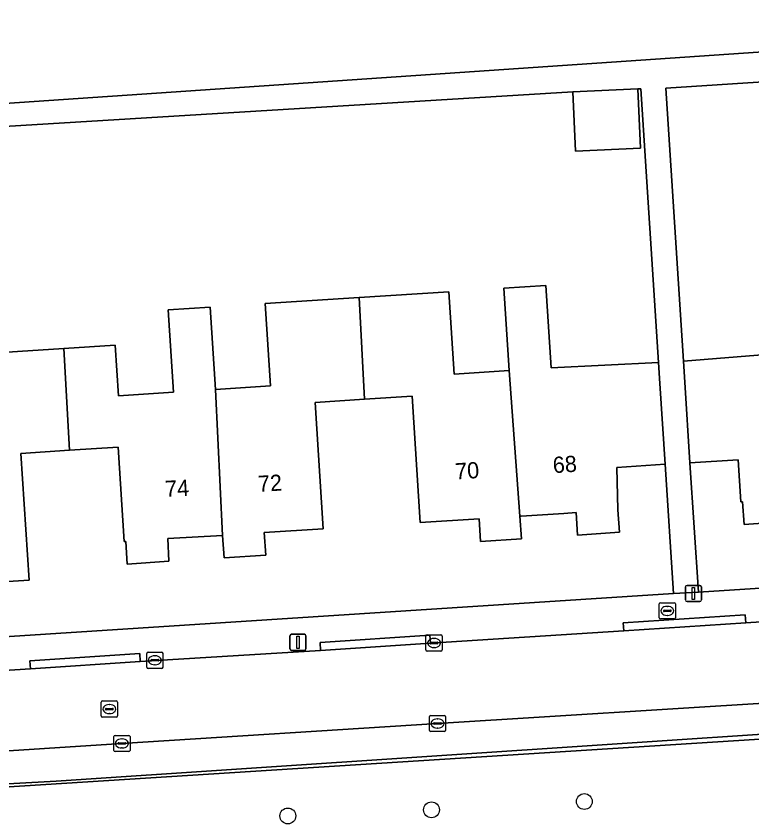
# Model space of a CAD drawing. Extents: x 159626 to 160723, y 388173 to 389416.
# Drawn here: x 160307 to 160352.44, y 388330.97 to 388380.87 of the extents above; entities that cross this region are included whole.
import ezdxf

# ---------------------------------------------------------------- set-up
doc = ezdxf.new("R2010")
doc.units = 0
for name, color, linetype in [('IMGEO_Boom', 7, 'Continuous'), ('IMGEO_Brandkraan', 7, 'Continuous'), ('IMGEO_Erf', 7, 'Continuous'), ('IMGEO_Groenvoorziening', 7, 'Continuous'), ('IMGEO_Kolk', 7, 'Continuous'), ('IMGEO_Lichtmast', 7, 'Continuous'), ('IMGEO_Pand', 7, 'Continuous'), ('IMGEO_Pand_nummerreeks', 7, 'Continuous'), ('IMGEO_Parkeervlak_open', 7, 'Continuous'), ('IMGEO_Rijbaan_lokaal_open', 7, 'Continuous'), ('IMGEO_Rioolput', 7, 'Continuous'), ('IMGEO_Voetpad_open', 7, 'Continuous')]:
    doc.layers.add(name, color=color, linetype=linetype)

msp = doc.modelspace()

# ---------------------------------------------------------------- linework, layer by layer
at = {"layer": 'IMGEO_Boom'}
for centre in [(160342.09, 388332.347), (160332.647, 388331.833), (160323.775, 388331.46)]:
    msp.add_circle(centre, 0.489, dxfattribs=at)
at = {"layer": 'IMGEO_Brandkraan'}
for p, q in [((160346.715, 388343.701), (160346.715, 388344.553)), ((160346.79, 388344.627), (160347.642, 388344.627)), ((160347.017, 388344.17), (160347.415, 388344.17)), ((160347.203, 388344.407), (160347.228, 388344.407)), ((160347.716, 388344.553), (160347.716, 388343.701)), ((160346.974, 388344.121), (160346.974, 388344.133)), ((160347.412, 388344.084), (160347.014, 388344.084)), ((160347.226, 388343.847), (160347.201, 388343.847)), ((160347.458, 388344.133), (160347.458, 388344.121)), ((160347.642, 388343.627), (160346.79, 388343.627))]:
    msp.add_line(p, q, dxfattribs=at)
for points in [[(160346.715, 388343.701), (160346.715, 388344.553)], [(160346.79, 388344.627), (160347.642, 388344.627)], [(160347.716, 388344.553), (160347.716, 388343.701)], [(160347.642, 388343.627), (160346.79, 388343.627)]]:
    msp.add_lwpolyline(points, dxfattribs=at)
for centre, radius, start, end in [((160346.792, 388344.551), 0.0765, 91.552, 178.448), ((160346.792, 388344.551), 0.0765, 91.552, 178.448), ((160347.014, 388344.13), 0.0403, 85.8775, 175.7526), ((160347.419, 388344.132), 0.0386, 1.7309, 96.639), ((160347.64, 388344.551), 0.0765, 1.552, 88.448), ((160347.64, 388344.551), 0.0765, 1.552, 88.448), ((160346.792, 388343.703), 0.0765, 181.552, 268.448), ((160346.792, 388343.703), 0.0765, 181.552, 268.448), ((160347.011, 388344.12), 0.0366, 178.938, 274.7102), ((160347.415, 388344.127), 0.043, 264.8664, 352.4533), ((160347.64, 388343.703), 0.0765, 271.552, 358.448), ((160347.64, 388343.703), 0.0765, 271.552, 358.448)]:
    msp.add_arc(centre, radius, start, end, dxfattribs=at)
for centre, major_axis, ratio, start_param, end_param in [((160347.202, 388344.127), (-0.387, 0.002), 0.722429, 4.712389, 7.853982), ((160347.227, 388344.127), (-0.39, 0.002), 0.717154, 1.570796, 4.712389)]:
    msp.add_ellipse(centre, major_axis=major_axis, ratio=ratio, start_param=start_param, end_param=end_param, dxfattribs=at)
at = {"layer": 'IMGEO_Erf'}
for points in [[(160285.696, 388382.388), (160285.866, 388379.791), (160280.773, 388379.458), (160280.995, 388376.063), (160286.087, 388376.396), (160286.457, 388370.724), (160298.949, 388371.541), (160298.716, 388374.951), (160336.214, 388377.515), (160400.266, 388381.895)], [(160411.78, 388380.613), (160347.114, 388376.412), (160348.209, 388359.554), (160354.844, 388360.091)], [(160304.191, 388359.961), (160309.948, 388360.331), (160313.118, 388360.535), (160313.319, 388357.414), (160316.709, 388357.633), (160316.383, 388362.72), (160318.977, 388362.888), (160319.305, 388357.802), (160322.695, 388358.021), (160322.369, 388363.108), (160328.176, 388363.482), (160333.728, 388363.839), (160334.056, 388358.753), (160337.447, 388358.972), (160337.12, 388364.059), (160339.714, 388364.227), (160340.042, 388359.141), (160346.673, 388359.469), (160345.587, 388376.387), (160345.396, 388376.378), (160345.565, 388372.711), (160341.554, 388372.526), (160341.385, 388376.193), (160305.566, 388374.01)], [(160272.851, 388340.361), (160347.594, 388345.191), (160347.077, 388353.186), (160344.096, 388352.995), (160344.166, 388350.376), (160344.256, 388348.98), (160341.669, 388348.805), (160341.579, 388350.201), (160340.816, 388350.152), (160338.188, 388349.985), (160338.098, 388349.979), (160338.199, 388348.583), (160335.682, 388348.423), (160335.593, 388349.818), (160331.95, 388349.585), (160331.453, 388357.386), (160328.519, 388357.199), (160325.467, 388357.005), (160325.963, 388349.203), (160322.321, 388348.97), (160322.409, 388347.574), (160319.853, 388347.396), (160319.75, 388348.781), (160316.355, 388348.596), (160316.431, 388347.197), (160313.853, 388347.012), (160313.763, 388348.411), (160313.663, 388348.404), (160313.291, 388354.242)], [(160313.291, 388354.242), (160310.29, 388354.051), (160307.292, 388353.86), (160307.79, 388346.022), (160304.141, 388345.789)], [(160354.551, 388349.639), (160351.957, 388349.471), (160351.866, 388350.866), (160351.766, 388350.86), (160351.599, 388353.463), (160348.615, 388353.271), (160349.131, 388345.29), (160389.96, 388347.928)]]:
    msp.add_lwpolyline(points, dxfattribs=at)
at = {"layer": 'IMGEO_Groenvoorziening'}
msp.add_lwpolyline([(160394.441, 388331.706), (160393.947, 388338.809), (160390.545, 388338.593), (160278.645, 388331.479)], dxfattribs=at)
at = {"layer": 'IMGEO_Kolk'}
for p, q in [((160332.306, 388341.717), (160332.306, 388342.569)), ((160332.381, 388342.643), (160333.233, 388342.643)), ((160332.608, 388342.186), (160333.006, 388342.186)), ((160332.794, 388342.423), (160332.819, 388342.423)), ((160333.307, 388342.569), (160333.307, 388341.717)), ((160332.565, 388342.137), (160332.565, 388342.149)), ((160333.003, 388342.1), (160332.605, 388342.1)), ((160332.817, 388341.863), (160332.792, 388341.863)), ((160333.049, 388342.149), (160333.049, 388342.137)), ((160315.064, 388340.65), (160315.064, 388341.502)), ((160315.139, 388341.576), (160315.991, 388341.576)), ((160315.552, 388341.356), (160315.577, 388341.356)), ((160316.065, 388341.502), (160316.065, 388340.65)), ((160333.233, 388341.643), (160332.381, 388341.643)), ((160315.323, 388341.07), (160315.323, 388341.082)), ((160315.761, 388341.033), (160315.363, 388341.033)), ((160315.366, 388341.119), (160315.764, 388341.119)), ((160315.575, 388340.796), (160315.55, 388340.796)), ((160315.807, 388341.082), (160315.807, 388341.07)), ((160315.991, 388340.576), (160315.139, 388340.576)), ((160332.596, 388337.671), (160333.448, 388337.671)), ((160332.521, 388336.745), (160332.521, 388337.597)), ((160332.78, 388337.165), (160332.78, 388337.177)), ((160332.823, 388337.214), (160333.221, 388337.214)), ((160333.009, 388337.451), (160333.034, 388337.451)), ((160333.264, 388337.177), (160333.264, 388337.165)), ((160333.522, 388337.597), (160333.522, 388336.745)), ((160333.448, 388336.671), (160332.596, 388336.671)), ((160333.218, 388337.128), (160332.82, 388337.128)), ((160333.032, 388336.891), (160333.007, 388336.891)), ((160313.026, 388335.512), (160313.026, 388336.364)), ((160313.101, 388336.438), (160313.953, 388336.438)), ((160313.514, 388336.218), (160313.539, 388336.218)), ((160314.027, 388336.364), (160314.027, 388335.512)), ((160313.285, 388335.932), (160313.285, 388335.944)), ((160313.723, 388335.895), (160313.325, 388335.895)), ((160313.328, 388335.981), (160313.726, 388335.981)), ((160313.769, 388335.944), (160313.769, 388335.932)), ((160313.953, 388335.438), (160313.101, 388335.438)), ((160313.537, 388335.658), (160313.512, 388335.658))]:
    msp.add_line(p, q, dxfattribs=at)
for points in [[(160332.306, 388341.717), (160332.306, 388342.569)], [(160332.381, 388342.643), (160333.233, 388342.643)], [(160333.307, 388342.569), (160333.307, 388341.717)], [(160315.064, 388340.65), (160315.064, 388341.502)], [(160315.139, 388341.576), (160315.991, 388341.576)], [(160316.065, 388341.502), (160316.065, 388340.65)], [(160333.233, 388341.643), (160332.381, 388341.643)], [(160315.991, 388340.576), (160315.139, 388340.576)], [(160332.596, 388337.671), (160333.448, 388337.671)], [(160332.521, 388336.745), (160332.521, 388337.597)], [(160333.522, 388337.597), (160333.522, 388336.745)], [(160333.448, 388336.671), (160332.596, 388336.671)], [(160313.026, 388335.512), (160313.026, 388336.364)], [(160313.101, 388336.438), (160313.953, 388336.438)], [(160314.027, 388336.364), (160314.027, 388335.512)], [(160313.953, 388335.438), (160313.101, 388335.438)]]:
    msp.add_lwpolyline(points, dxfattribs=at)
for centre, radius, start, end in [((160332.383, 388342.567), 0.0765, 91.552, 178.448), ((160332.383, 388342.567), 0.0765, 91.552, 178.448), ((160332.605, 388342.146), 0.0403, 85.8775, 175.7526), ((160333.01, 388342.148), 0.0386, 1.7309, 96.639), ((160333.231, 388342.567), 0.0765, 1.552, 88.448), ((160333.231, 388342.567), 0.0765, 1.552, 88.448), ((160332.383, 388341.719), 0.0765, 181.552, 268.448), ((160332.383, 388341.719), 0.0765, 181.552, 268.448), ((160332.602, 388342.136), 0.0366, 178.938, 274.7102), ((160333.006, 388342.143), 0.043, 264.8664, 352.4533), ((160333.231, 388341.719), 0.0765, 271.552, 358.448), ((160333.231, 388341.719), 0.0765, 271.552, 358.448), ((160315.141, 388341.5), 0.0765, 91.552, 178.448), ((160315.141, 388341.5), 0.0765, 91.552, 178.448), ((160315.989, 388341.5), 0.0765, 1.552, 88.448), ((160315.989, 388341.5), 0.0765, 1.552, 88.448), ((160315.363, 388341.079), 0.0403, 85.8775, 175.7526), ((160315.36, 388341.069), 0.0366, 178.938, 274.7102), ((160315.764, 388341.076), 0.043, 264.8664, 352.4533), ((160315.768, 388341.081), 0.0386, 1.7309, 96.639), ((160315.141, 388340.652), 0.0765, 181.552, 268.448), ((160315.141, 388340.652), 0.0765, 181.552, 268.448), ((160315.989, 388340.652), 0.0765, 271.552, 358.448), ((160315.989, 388340.652), 0.0765, 271.552, 358.448), ((160332.598, 388337.595), 0.0765, 91.552, 178.448), ((160332.598, 388337.595), 0.0765, 91.552, 178.448), ((160333.446, 388337.595), 0.0765, 1.552, 88.448), ((160333.446, 388337.595), 0.0765, 1.552, 88.448), ((160332.82, 388337.174), 0.0403, 85.8775, 175.7526), ((160332.817, 388337.164), 0.0366, 178.938, 274.7102), ((160333.221, 388337.171), 0.043, 264.8664, 352.4533), ((160333.225, 388337.176), 0.0386, 1.7309, 96.639), ((160332.598, 388336.747), 0.0765, 181.552, 268.448), ((160332.598, 388336.747), 0.0765, 181.552, 268.448), ((160333.446, 388336.747), 0.0765, 271.552, 358.448), ((160333.446, 388336.747), 0.0765, 271.552, 358.448), ((160313.103, 388336.362), 0.0765, 91.552, 178.448), ((160313.103, 388336.362), 0.0765, 91.552, 178.448), ((160313.951, 388336.362), 0.0765, 1.552, 88.448), ((160313.951, 388336.362), 0.0765, 1.552, 88.448), ((160313.325, 388335.941), 0.0403, 85.8775, 175.7526), ((160313.322, 388335.931), 0.0366, 178.938, 274.7102), ((160313.726, 388335.938), 0.043, 264.8664, 352.4533), ((160313.73, 388335.943), 0.0386, 1.7309, 96.639), ((160313.103, 388335.514), 0.0765, 181.552, 268.448), ((160313.103, 388335.514), 0.0765, 181.552, 268.448), ((160313.951, 388335.514), 0.0765, 271.552, 358.448), ((160313.951, 388335.514), 0.0765, 271.552, 358.448)]:
    msp.add_arc(centre, radius, start, end, dxfattribs=at)
for centre, major_axis, ratio, start_param, end_param in [((160332.793, 388342.143), (-0.387, 0.002), 0.722429, 4.712389, 7.853982), ((160332.818, 388342.143), (-0.39, 0.002), 0.717154, 1.570796, 4.712389), ((160315.551, 388341.076), (-0.387, 0.002), 0.722429, 4.712389, 7.853982), ((160315.576, 388341.076), (-0.39, 0.002), 0.717154, 1.570796, 4.712389), ((160333.008, 388337.171), (-0.387, 0.002), 0.722429, 4.712389, 7.853982), ((160333.033, 388337.171), (-0.39, 0.002), 0.717154, 1.570796, 4.712389), ((160313.513, 388335.938), (-0.387, 0.002), 0.722429, 4.712389, 7.853982), ((160313.538, 388335.938), (-0.39, 0.002), 0.717154, 1.570796, 4.712389)]:
    msp.add_ellipse(centre, major_axis=major_axis, ratio=ratio, start_param=start_param, end_param=end_param, dxfattribs=at)
at = {"layer": 'IMGEO_Lichtmast'}
for p, q in [((160348.434, 388345.705), (160349.224, 388345.705)), ((160349.224, 388345.705), (160348.434, 388345.705)), ((160348.334, 388344.805), (160348.334, 388345.605)), ((160348.334, 388345.605), (160348.334, 388344.805)), ((160349.324, 388345.605), (160349.324, 388344.805)), ((160349.324, 388344.805), (160349.324, 388345.605)), ((160349.224, 388344.705), (160348.434, 388344.705)), ((160348.434, 388344.705), (160349.224, 388344.705)), ((160324.007, 388342.682), (160324.797, 388342.682)), ((160324.797, 388342.682), (160324.007, 388342.682)), ((160323.907, 388341.782), (160323.907, 388342.582)), ((160323.907, 388342.582), (160323.907, 388341.782)), ((160324.897, 388342.582), (160324.897, 388341.782)), ((160324.897, 388341.782), (160324.897, 388342.582)), ((160324.797, 388341.682), (160324.007, 388341.682)), ((160324.007, 388341.682), (160324.797, 388341.682))]:
    msp.add_line(p, q, dxfattribs=at)
for points in [[(160348.754, 388345.58), (160348.904, 388345.58), (160348.904, 388344.83), (160348.754, 388344.83), (160348.754, 388345.58)], [(160324.327, 388342.557), (160324.477, 388342.557), (160324.477, 388341.807), (160324.327, 388341.807), (160324.327, 388342.557)]]:
    msp.add_lwpolyline(points, dxfattribs=at)
for centre, start, end in [((160348.434, 388345.605), 90, 180), ((160348.434, 388345.605), 90, 180), ((160349.224, 388345.605), 0, 90), ((160349.224, 388345.605), 360, 90), ((160348.434, 388344.805), 180, 270), ((160348.434, 388344.805), 180, 270), ((160349.224, 388344.805), 270, 0), ((160349.224, 388344.805), 270, 0), ((160324.007, 388342.582), 90, 180), ((160324.007, 388342.582), 90, 180), ((160324.797, 388342.582), 0, 90), ((160324.797, 388342.582), 360, 90), ((160324.007, 388341.782), 180, 270), ((160324.007, 388341.782), 180, 270), ((160324.797, 388341.782), 270, 0), ((160324.797, 388341.782), 270, 0)]:
    msp.add_arc(centre, 0.1, start, end, dxfattribs=at)
at = {"layer": 'IMGEO_Pand'}
for points in [[(160345.396, 388376.378), (160341.385, 388376.193), (160341.554, 388372.526), (160345.565, 388372.711)], [(160357.341, 388360.249), (160357.011, 388365.337), (160354.515, 388365.177), (160354.844, 388360.091), (160348.209, 388359.554), (160348.293, 388358.261), (160348.615, 388353.271), (160351.599, 388353.463), (160351.766, 388350.86), (160351.866, 388350.866), (160351.957, 388349.471), (160354.551, 388349.639), (160354.462, 388351.035), (160355.677, 388351.115), (160357.924, 388351.26)], [(160346.756, 388358.176), (160346.673, 388359.469), (160340.042, 388359.141), (160339.714, 388364.227), (160337.12, 388364.059), (160337.447, 388358.972), (160338.098, 388349.979), (160338.188, 388349.985), (160340.816, 388350.152), (160341.579, 388350.201), (160341.669, 388348.805), (160344.256, 388348.98), (160344.166, 388350.376), (160344.096, 388352.995), (160347.077, 388353.186)], [(160337.447, 388358.972), (160334.056, 388358.753), (160333.728, 388363.839), (160328.176, 388363.482), (160328.519, 388357.199), (160331.453, 388357.386), (160331.95, 388349.585), (160335.593, 388349.818), (160335.682, 388348.423), (160338.199, 388348.583), (160338.098, 388349.979)], [(160319.305, 388357.802), (160319.75, 388348.781), (160319.853, 388347.396), (160322.409, 388347.574), (160322.321, 388348.97), (160325.963, 388349.203), (160325.467, 388357.005), (160328.519, 388357.199), (160328.176, 388363.482), (160322.369, 388363.108), (160322.695, 388358.021)], [(160319.305, 388357.802), (160318.977, 388362.888), (160316.383, 388362.72), (160316.709, 388357.633), (160313.319, 388357.414), (160313.118, 388360.535), (160309.948, 388360.331), (160310.29, 388354.051), (160313.291, 388354.242), (160313.663, 388348.404), (160313.763, 388348.411), (160313.853, 388347.012), (160316.431, 388347.197), (160316.355, 388348.596), (160319.75, 388348.781)], [(160310.29, 388354.051), (160309.948, 388360.331), (160304.191, 388359.961), (160304.517, 388354.874), (160301.147, 388354.656), (160301.565, 388345.606), (160301.659, 388344.215), (160304.23, 388344.39), (160304.141, 388345.789), (160307.79, 388346.022), (160307.292, 388353.86)]]:
    msp.add_lwpolyline(points, close=True, dxfattribs=at)
at = {"layer": 'IMGEO_Parkeervlak_open'}
for points in [[(160393.502, 388340.981), (160391.07, 388340.815), (160373.652, 388339.721), (160354.162, 388338.48), (160333.018, 388337.172), (160313.523, 388335.939), (160295.034, 388334.739), (160277.03, 388333.628), (160275.549, 388333.506)], [(160278.438, 388331.908), (160309.462, 388333.599), (160390.519, 388339), (160391.029, 388339.034)]]:
    msp.add_lwpolyline(points, dxfattribs=at)
at = {"layer": 'IMGEO_Rijbaan_lokaal_open'}
msp.add_lwpolyline([(160364.171, 388344.172), (160352.061, 388343.382), (160344.519, 388342.899), (160332.583, 388342.134), (160325.8, 388341.684), (160314.658, 388341.002), (160307.874, 388340.544), (160296.217, 388339.804), (160289.429, 388339.343), (160278.427, 388338.575), (160274.632, 388338.31), (160273.773, 388338.25), (160274.044, 388333.37), (160275.549, 388333.506), (160277.03, 388333.628), (160295.034, 388334.739), (160313.523, 388335.939), (160333.018, 388337.172), (160354.162, 388338.48)], dxfattribs=at)
at = {"layer": 'IMGEO_Rioolput'}
for p, q in [((160312.252, 388337.634), (160312.252, 388338.486)), ((160312.327, 388338.56), (160313.179, 388338.56)), ((160312.74, 388338.34), (160312.765, 388338.34)), ((160313.253, 388338.486), (160313.253, 388337.634)), ((160312.511, 388338.054), (160312.511, 388338.066)), ((160312.949, 388338.017), (160312.551, 388338.017)), ((160312.554, 388338.103), (160312.952, 388338.103)), ((160312.763, 388337.78), (160312.738, 388337.78)), ((160312.995, 388338.066), (160312.995, 388338.054)), ((160313.179, 388337.56), (160312.327, 388337.56))]:
    msp.add_line(p, q, dxfattribs=at)
for points in [[(160312.252, 388337.634), (160312.252, 388338.486)], [(160312.327, 388338.56), (160313.179, 388338.56)], [(160313.253, 388338.486), (160313.253, 388337.634)], [(160313.179, 388337.56), (160312.327, 388337.56)]]:
    msp.add_lwpolyline(points, dxfattribs=at)
for centre, radius, start, end in [((160312.329, 388338.484), 0.0765, 91.552, 178.448), ((160312.329, 388338.484), 0.0765, 91.552, 178.448), ((160313.177, 388338.484), 0.0765, 1.552, 88.448), ((160313.177, 388338.484), 0.0765, 1.552, 88.448), ((160312.551, 388338.063), 0.0403, 85.8775, 175.7526), ((160312.548, 388338.053), 0.0366, 178.938, 274.7102), ((160312.952, 388338.06), 0.043, 264.8664, 352.4533), ((160312.956, 388338.065), 0.0386, 1.7309, 96.639), ((160312.329, 388337.636), 0.0765, 181.552, 268.448), ((160312.329, 388337.636), 0.0765, 181.552, 268.448), ((160313.177, 388337.636), 0.0765, 271.552, 358.448), ((160313.177, 388337.636), 0.0765, 271.552, 358.448)]:
    msp.add_arc(centre, radius, start, end, dxfattribs=at)
for centre, major_axis, ratio, start_param, end_param in [((160312.739, 388338.06), (-0.387, 0.002), 0.722429, 4.712389, 7.853982), ((160312.764, 388338.06), (-0.39, 0.002), 0.717154, 1.570796, 4.712389)]:
    msp.add_ellipse(centre, major_axis=major_axis, ratio=ratio, start_param=start_param, end_param=end_param, dxfattribs=at)
at = {"layer": 'IMGEO_Voetpad_open'}
for points in [[(160400.266, 388381.895), (160336.214, 388377.515), (160298.716, 388374.951)], [(160305.566, 388374.01), (160341.385, 388376.193), (160345.396, 388376.378), (160345.587, 388376.387), (160346.673, 388359.469), (160346.756, 388358.176), (160347.077, 388353.186), (160347.594, 388345.191), (160349.131, 388345.29), (160348.615, 388353.271), (160348.293, 388358.261), (160348.209, 388359.554), (160347.114, 388376.412), (160411.78, 388380.613)], [(160442.014, 388350.988), (160441.998, 388351.273), (160437.814, 388351.02), (160389.96, 388347.928), (160349.131, 388345.29), (160347.594, 388345.191), (160272.851, 388340.361), (160268.041, 388339.984)], [(160278.645, 388331.479), (160390.545, 388338.593), (160393.947, 388338.809), (160397.13, 388338.982), (160437.971, 388341.554), (160439.719, 388343.519), (160451.214, 388344.256), (160452.877, 388342.587), (160489.377, 388344.926)], [(160272.673, 388338.174), (160273.773, 388338.25), (160274.632, 388338.31), (160274.597, 388338.913), (160278.395, 388339.134), (160278.427, 388338.575), (160289.429, 388339.343), (160289.396, 388339.841), (160296.184, 388340.302), (160296.217, 388339.804), (160307.874, 388340.544), (160307.841, 388341.042), (160314.625, 388341.5), (160314.658, 388341.002), (160325.8, 388341.684), (160325.767, 388342.182), (160332.55, 388342.632), (160332.583, 388342.134), (160344.519, 388342.899), (160344.488, 388343.397), (160352.03, 388343.88), (160352.061, 388343.382), (160364.171, 388344.172)], [(160391.029, 388339.034), (160390.519, 388339), (160309.462, 388333.599), (160278.438, 388331.908)]]:
    msp.add_lwpolyline(points, dxfattribs=at)
for points in [[(160344.519, 388342.899), (160352.061, 388343.382), (160352.03, 388343.88), (160344.488, 388343.397)], [(160332.583, 388342.134), (160332.55, 388342.632), (160325.767, 388342.182), (160325.8, 388341.684)], [(160314.658, 388341.002), (160314.625, 388341.5), (160307.841, 388341.042), (160307.874, 388340.544)]]:
    msp.add_lwpolyline(points, close=True, dxfattribs=at)

# ---------------------------------------------------------------- texts
at = {"layer": 'IMGEO_Pand_nummerreeks'}
for s, rotation, p in [('68', 3.644, (160340.172, 388352.635)), ('70', 3.6612, (160334.139, 388352.244)), ('74', 3.1191, (160316.218, 388351.16)), ('72', 3.6606, (160321.963, 388351.47))]:
    msp.add_text(s, height=1, rotation=rotation, dxfattribs=at).set_placement(p)

doc.saveas('drawing.dxf')
